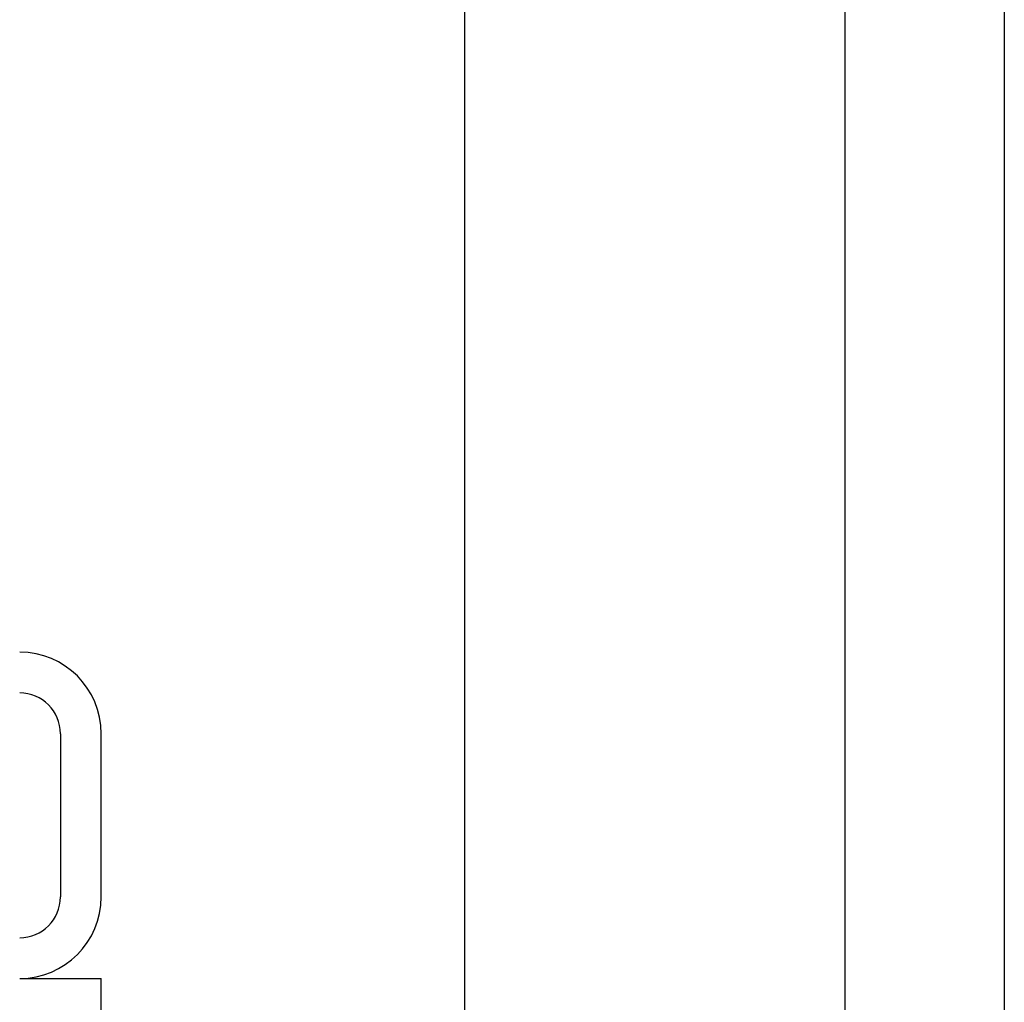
# Model space of a CAD drawing. Header units: inches. Extents: x 24 to 1128, y -94 to 748.
# Tile 422 of 546: x 970.58 to 975.11, y 266.52 to 271.03. Entities that reach past the tile are written whole.
import ezdxf

# ---------------------------------------------------------------- set-up
doc = ezdxf.new("R2010")
doc.units = ezdxf.units.IN
doc.header["$LTSCALE"] = 32
doc.header["$MEASUREMENT"] = 0
doc.layers.add('Visible (ANSI)', color=7, linetype='Continuous', lineweight=30)

msp = doc.modelspace()

# ---------------------------------------------------------------- linework, layer by layer
at = {"layer": 'Visible (ANSI)'}
for p, q in [((974.37916, 264.50187), (974.37916, 292.25037)), ((972.62916, 290.50037), (972.62916, 264.44937)), ((975.11166, 278.06287), (975.11166, 266.40662)), ((970.77166, 267.75037), (970.77166, 267.00037)), ((970.95916, 267.00037), (970.95916, 267.75037)), ((970.58416, 266.62537), (970.95916, 266.62537)), ((970.95916, 230.87537), (970.95916, 266.62537))]:
    msp.add_line(p, q, dxfattribs=at)
for centre, radius, start, end in [((970.58416, 267.75037), 0.375, 0, 90), ((970.58416, 267.75037), 0.1875, 0, 90), ((970.58416, 267.00037), 0.375, 270, 0), ((970.58416, 267.00037), 0.1875, 270, 0)]:
    msp.add_arc(centre, radius, start, end, dxfattribs=at)

doc.saveas('drawing.dxf')
